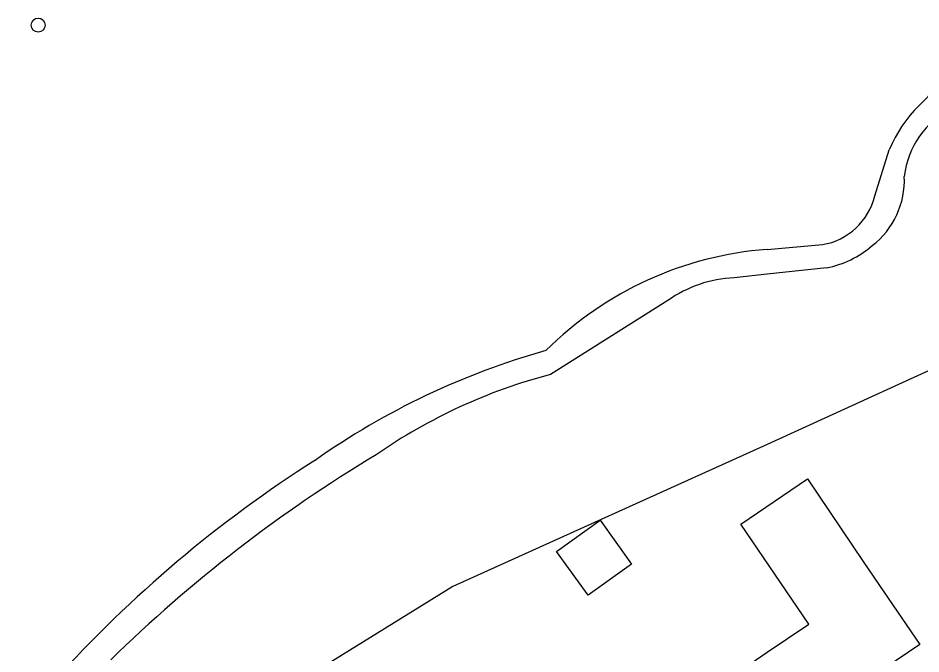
# Model space of a CAD drawing. Extents: x 163268 to 164360, y 381529 to 382285.
# Drawn here: x 163447.6 to 163510.8, y 381703.8 to 381748.2 of the extents above; entities that cross this region are included whole.
import ezdxf

# ---------------------------------------------------------------- set-up
doc = ezdxf.new("R2010")
doc.units = 0
for name, color, linetype in [('IMGEO_Boom', 7, 'Continuous'), ('IMGEO_Loofbos', 7, 'Continuous'), ('IMGEO_Pand', 7, 'Continuous'), ('IMGEO_Voetpad_halfverhard', 7, 'Continuous')]:
    doc.layers.add(name, color=color, linetype=linetype)

msp = doc.modelspace()

# ---------------------------------------------------------------- linework, layer by layer
at = {"layer": 'IMGEO_Boom'}
msp.add_circle((163449.011, 381747.741), 0.489, dxfattribs=at)
at = {"layer": 'IMGEO_Loofbos'}
msp.add_lwpolyline([(163515.932, 381725.699), (163500, 381718.416), (163478.019, 381708.509), (163458.768, 381696.586), (163448.335, 381690.097), (163446.223, 381688.687), (163444.708, 381687.392), (163443.337, 381685.945), (163442.124, 381684.363), (163441.084, 381682.663), (163440.227, 381680.864), (163439.563, 381678.984), (163439.099, 381677.046), (163436.908, 381666.064)], dxfattribs=at)
at = {"layer": 'IMGEO_Pand'}
for points in [[(163501.788, 381697.387), (163500, 381700.029), (163498.207, 381702.679), (163500, 381703.899), (163502.907, 381705.876), (163498.168, 381712.863), (163502.82, 381716.017), (163506.727, 381710.255), (163507.865, 381708.577), (163510.672, 381704.438), (163507.376, 381702.203), (163510.659, 381697.361), (163504.586, 381693.243), (163501.788, 381697.387)], [(163487.476, 381707.883), (163485.276, 381710.945), (163488.314, 381713.128), (163490.514, 381710.065), (163487.476, 381707.883)]]:
    msp.add_lwpolyline(points, dxfattribs=at)
at = {"layer": 'IMGEO_Voetpad_halfverhard'}
for points in [[(163507.528, 381735.803), (163508.538, 381739.03)], [(163499.998, 381732.066), (163503.865, 381732.393)], [(163504.16, 381730.768), (163500, 381730.326), (163497.698, 381730.082)], [(163493.055, 381728.486), (163484.837, 381723.315)]]:
    msp.add_lwpolyline(points, dxfattribs=at)
for centre, radius, start, end in [((163517.937, 381734.956), 10.244, 114.92446, 156.56655), ((163515.703, 381736.461), 6.148, 116.84787, 173.42103), ((163503.821, 381736.905), 5.779, 307.5535, 2.57996), ((163503.098, 381736.89), 4.562, 279.68556, 346.21726), ((163501.887, 381707.486), 24.652, 94.3957, 134.75983), ((163502.788, 381737.614), 6.982, 281.32957, 310.73029), ((163498.093, 381721.381), 8.71, 92.60046, 125.33966), ((163498.794, 381674.126), 52.827, 105.66563, 125.15776), ((163494.56, 381686.14), 38.426, 104.6577, 124.77151), ((163524.381, 381631.519), 100.521, 120.97533, 134.37308), ((163515.383, 381643.193), 87.773, 122.38287, 138.00382)]:
    msp.add_arc(centre, radius, start, end, dxfattribs=at)

doc.saveas('drawing.dxf')
